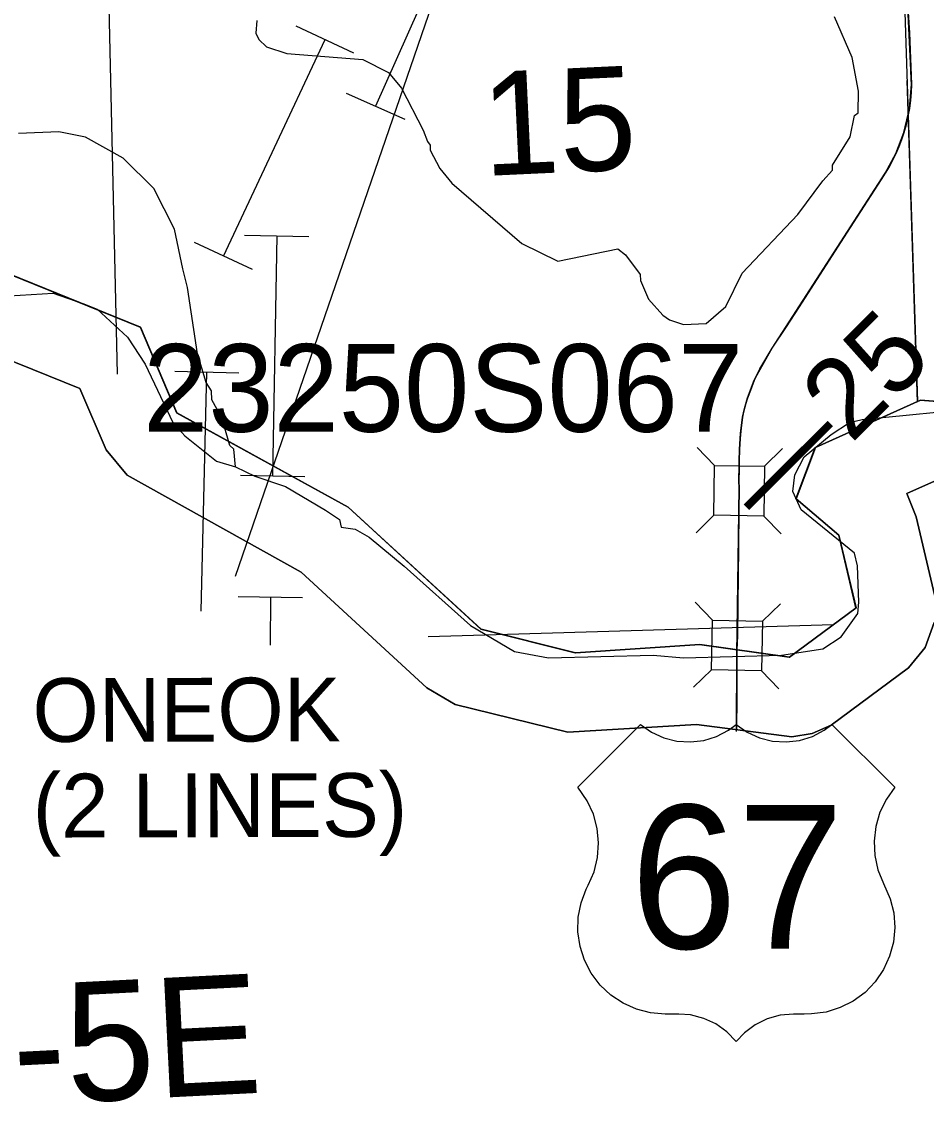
# Model space of a CAD drawing. Extents: x 128.7 to 185.5, y -21.4 to 12.6.
# Drawn here: x 161.361 to 162.495, y -16.381 to -15.015 of the extents above; entities that cross this region are included whole.
import ezdxf

# ---------------------------------------------------------------- set-up
doc = ezdxf.new("R2010")
doc.units = 0
for name, color, linetype in [('tdCoClipBndry', 7, 'Continuous'), ('tdCoCoBndry', 7, 'Continuous'), ('tdCoCoBndryPart', 7, 'Continuous'), ('tdCoHydroRiver', 7, 'Continuous'), ('tdCoPipe', 7, 'Continuous'), ('tdCoPipe1', 7, 'Continuous'), ('tdCoPipe2', 7, 'Continuous'), ('tdCoPipeTxt', 7, 'Continuous'), ('tdCoPriCL', 7, 'Continuous'), ('tdCoPrimary', 7, 'Continuous'), ('tdCoPriNonDiv', 7, 'Continuous'), ('tdCoPriNonDivCL', 7, 'Continuous'), ('tdCoSectLine', 7, 'Continuous'), ('tdCoSectLinePart', 7, 'Continuous'), ('tdCoSectNmbr', 7, 'Continuous'), ('tdCoShieldUsRte', 7, 'Continuous'), ('tdCoStrucNonDivPri', 7, 'Continuous'), ('tdCoStrucPriMaintName', 7, 'Continuous'), ('tdCoTwpBndry', 7, 'Continuous'), ('tdCoTwpBndryShd', 7, 'Continuous'), ('tdCoTwpRngTxt', 7, 'Continuous'), ('tdStHwyPriRefPost1', 7, 'Continuous'), ('tdStHwyPriRefPost5', 7, 'Continuous')]:
    doc.layers.add(name, color=color, linetype=linetype)

msp = doc.modelspace()

# ---------------------------------------------------------------- linework, layer by layer
at = {"layer": 'tdCoClipBndry'}
for points in [[(162.5046, -15.7694), (162.4933, -15.8005), (162.4724, -15.8261), (162.3754, -15.898), (162.3518, -15.9085), (162.3262, -15.9127), (162.2067, -15.8972), (162.0454, -15.9069), (161.9039, -15.8723), (161.8684, -15.8512), (161.7108, -15.7062), (161.4926, -15.5845), (161.4662, -15.5527), (161.4332, -15.4757), (161.1536, -15.3626)], [(162.5049, -15.592), (162.4702, -15.6075), (162.4822, -15.6368), (162.5053, -15.7363)]]:
    msp.add_lwpolyline(points, dxfattribs=at)
at = {"layer": 'tdCoCoBndry'}
for p, q in [((161.5094, -15.3986), (161.1788, -15.2648)), ((161.1788, -15.2648), (161.5094, -15.3986)), ((161.555, -15.5061), (161.5094, -15.3986)), ((161.5094, -15.3986), (161.555, -15.5061)), ((162.4875, -15.4904), (162.3558, -15.5495)), ((162.3558, -15.5495), (162.4875, -15.4904)), ((162.6357, -15.5016), (162.4875, -15.4904)), ((162.4875, -15.4904), (162.6357, -15.5016)), ((161.7699, -15.6244), (161.555, -15.5061)), ((161.555, -15.5061), (161.7699, -15.6244)), ((162.3558, -15.5495), (162.3316, -15.614)), ((162.3316, -15.614), (162.3558, -15.5495)), ((162.3316, -15.614), (162.3853, -15.6597)), ((162.3853, -15.6597), (162.3316, -15.614)), ((161.9365, -15.7777), (161.7699, -15.6244)), ((161.7699, -15.6244), (161.9365, -15.7777)), ((162.3853, -15.6597), (162.4068, -15.751)), ((162.4068, -15.751), (162.3853, -15.6597)), ((162.4068, -15.751), (162.3234, -15.8128)), ((162.3234, -15.8128), (162.4068, -15.751)), ((162.0547, -15.8073), (161.9365, -15.7777)), ((161.9365, -15.7777), (162.0547, -15.8073)), ((162.2108, -15.7968), (162.0547, -15.8073)), ((162.0547, -15.8073), (162.2108, -15.7968)), ((162.3234, -15.8128), (162.2108, -15.7968)), ((162.2108, -15.7968), (162.3234, -15.8128))]:
    msp.add_line(p, q, dxfattribs=at)
for points in [[(161.1785, -15.2648), (161.509, -15.3986), (161.5546, -15.5061), (161.7696, -15.6244), (161.9361, -15.7777), (162.0543, -15.8073), (162.2104, -15.7968), (162.323, -15.8128), (162.4064, -15.751), (162.3849, -15.6597), (162.3312, -15.614), (162.3554, -15.5495), (162.4871, -15.4904), (162.6353, -15.5016)], [(162.6357, -15.5016), (162.4875, -15.4904), (162.3558, -15.5495), (162.3316, -15.614), (162.3853, -15.6597), (162.4068, -15.751), (162.3234, -15.8128), (162.2108, -15.7968), (162.0547, -15.8073), (161.9365, -15.7777), (161.7699, -15.6244), (161.555, -15.5061), (161.5094, -15.3986), (161.1788, -15.2648)], [(162.6357, -15.5016), (162.4875, -15.4904), (162.3558, -15.5495), (162.3316, -15.614), (162.3853, -15.6597), (162.4068, -15.751), (162.3234, -15.8128), (162.2108, -15.7968), (162.0547, -15.8073), (161.9365, -15.7777), (161.7699, -15.6244), (161.555, -15.5061), (161.5094, -15.3986), (161.1788, -15.2648)], [(161.1536, -15.3626), (161.4332, -15.4757), (161.4662, -15.5527), (161.4926, -15.5845), (161.7108, -15.7062), (161.8684, -15.8512), (161.9039, -15.8723), (162.0454, -15.9069), (162.2067, -15.8972), (162.3262, -15.9127), (162.3518, -15.9085), (162.3754, -15.898), (162.4724, -15.8261), (162.4933, -15.8005), (162.5046, -15.7694)], [(162.5053, -15.7363), (162.4822, -15.6368), (162.4702, -15.6075), (162.5049, -15.592)]]:
    msp.add_lwpolyline(points, dxfattribs=at)
at = {"layer": 'tdCoCoBndryPart'}
msp.add_lwpolyline([(161.1785, -15.2648), (161.509, -15.3986), (161.5546, -15.5061), (161.7696, -15.6244), (161.9361, -15.7777), (162.0543, -15.8073), (162.2104, -15.7968), (162.323, -15.8128), (162.4064, -15.751), (162.3849, -15.6597), (162.3312, -15.614), (162.3554, -15.5495), (162.4871, -15.4904), (162.6353, -15.5016)], dxfattribs=at)
at = {"layer": 'tdCoHydroRiver'}
for points in [[(161.6552, -15.014), (161.6542, -15.0299), (161.6577, -15.0376), (161.6675, -15.0467), (161.693, -15.0553), (161.788, -15.0628), (161.8202, -15.0789), (161.8367, -15.0988), (161.864, -15.1515), (161.8692, -15.1655), (161.8725, -15.1701), (161.8728, -15.1764), (161.8847, -15.1997), (161.8996, -15.2181), (161.9877, -15.2937), (162.0327, -15.3157), (162.1079, -15.3003), (162.1176, -15.3078), (162.1359, -15.3324), (162.1362, -15.3403), (162.1465, -15.3636), (162.1646, -15.3834), (162.1728, -15.3894), (162.1903, -15.3951), (162.2187, -15.394), (162.2432, -15.3726), (162.2637, -15.3308), (162.3336, -15.2571), (162.3652, -15.2149), (162.3773, -15.2018), (162.3771, -15.1955), (162.3994, -15.16), (162.4047, -15.1329), (162.4093, -15.1296), (162.4099, -15.1027), (162.402, -15.0604), (162.3796, -15.0092)], [(161.6287, -15.5739), (161.6263, -15.5519), (161.6214, -15.5473), (161.6141, -15.5223), (161.6109, -15.5193), (161.6055, -15.5021), (161.5987, -15.4897), (161.5983, -15.4787), (161.5916, -15.4679), (161.5808, -15.432), (161.5682, -15.3488), (161.5624, -15.3254), (161.5521, -15.2755), (161.526, -15.2246), (161.4878, -15.1867), (161.4406, -15.1602), (161.4278, -15.1576), (161.407, -15.1537), (161.3562, -15.1556)], [(161.2891, -15.3628), (161.4, -15.3558), (161.4371, -15.3688), (161.4549, -15.3761), (161.4929, -15.4111), (161.5151, -15.4451), (161.55, -15.5182), (161.565, -15.535), (161.6045, -15.5668), (161.6287, -15.5739), (161.6528, -15.5856), (161.6912, -15.5984), (161.7412, -15.6281), (161.759, -15.6401), (161.761, -15.6495), (161.7784, -15.652), (161.7962, -15.6623), (161.8401, -15.6986), (161.9234, -15.7729), (161.9783, -15.8055), (162.0212, -15.8134), (162.1521, -15.8101), (162.1901, -15.8134), (162.3132, -15.8104), (162.365, -15.8022), (162.3881, -15.7871), (162.4091, -15.7579), (162.4101, -15.7437), (162.4084, -15.698), (162.4047, -15.6823), (162.3379, -15.628), (162.3276, -15.6047), (162.33, -15.5841), (162.3418, -15.5615), (162.3755, -15.5334), (162.3986, -15.5184), (162.4142, -15.5146), (162.5668, -15.4995)]]:
    msp.add_lwpolyline(points, dxfattribs=at)
at = {"layer": 'tdCoPipe'}
msp.add_lwpolyline([(164.5574, -11.8875), (163.6862, -12.2814), (163.6759, -12.3273), (162.8211, -13.4003), (161.9826, -14.6801), (161.6282, -15.7116)], dxfattribs=at)
at = {"layer": 'tdCoPipe1'}
for p, q in [((161.7673, -15.105), (161.8409, -15.1378)), ((161.6398, -15.2833), (161.7203, -15.2847)), ((161.6346, -15.5845), (161.7153, -15.5859)), ((161.632, -15.7366), (161.7125, -15.738)), ((161.6723, -15.7373), (161.6719, -15.7975))]:
    msp.add_line(p, q, dxfattribs=at)
for points in [[(161.9264, -14.8462), (161.8041, -15.1214)], [(161.6802, -15.284), (161.6749, -15.5852)]]:
    msp.add_lwpolyline(points, dxfattribs=at)
at = {"layer": 'tdCoPipe2'}
for p, q in [((161.7771, -15.0547), (161.7044, -15.0208)), ((161.6498, -15.3265), (161.5772, -15.2923)), ((161.6326, -15.4562), (161.5524, -15.4543))]:
    msp.add_line(p, q, dxfattribs=at)
for points in [[(161.6135, -15.3094), (161.6712, -15.1868), (161.7408, -15.0377)], [(161.5855, -15.7552), (161.5925, -15.4553)]]:
    msp.add_lwpolyline(points, dxfattribs=at)
at = {"layer": 'tdCoPriCL'}
msp.add_lwpolyline([(162.2567, -15.9037), (162.2572, -15.8628), (162.2572, -15.8436), (162.2572, -15.8424), (162.2572, -15.8242), (162.2572, -15.809), (162.2573, -15.8061), (162.258, -15.7859), (162.2582, -15.7656), (162.2583, -15.7538), (162.2584, -15.7454), (162.2592, -15.6754), (162.2598, -15.6285), (162.2602, -15.6016), (162.2597, -15.5908), (162.26, -15.5793), (162.2602, -15.5733), (162.2607, -15.5518), (162.2616, -15.5319), (162.2644, -15.5114), (162.2666, -15.5005), (162.2705, -15.4875), (162.2742, -15.4779), (162.2789, -15.465), (162.2861, -15.451), (162.3014, -15.4248), (162.3191, -15.3982), (162.3346, -15.3745), (162.3995, -15.2737), (162.4382, -15.2135), (162.4433, -15.2056), (162.4481, -15.1975), (162.4526, -15.1892), (162.4567, -15.1807), (162.4604, -15.172), (162.4668, -15.1543), (162.4696, -15.1445), (162.4736, -15.1244), (162.475, -15.1143), (162.4762, -15.0939), (162.476, -15.0876), (162.4737, -15.0295), (162.4704, -14.9734)], dxfattribs=at)
at = {"layer": 'tdCoPrimary'}
msp.add_line((162.2578, -15.8035), (162.2578, -15.8035), dxfattribs=at)
msp.add_line((162.2578, -15.8035), (162.2578, -15.8035), dxfattribs=at)
for points in [[(162.2571, -15.9037), (162.2576, -15.8628), (162.2576, -15.8499), (162.2576, -15.8436), (162.2576, -15.809), (162.2578, -15.8035), (162.2578, -15.8035), (162.2583, -15.7859), (162.2586, -15.7599), (162.2588, -15.7454), (162.2596, -15.6754), (162.2602, -15.6285), (162.2602, -15.6279), (162.2605, -15.6016), (162.2601, -15.5908), (162.2604, -15.5779), (162.2605, -15.5733), (162.2607, -15.5666), (162.261, -15.5518), (162.262, -15.5319), (162.2647, -15.5114), (162.267, -15.5005), (162.2709, -15.4875), (162.2746, -15.4779), (162.2793, -15.465), (162.2864, -15.451), (162.3017, -15.4248), (162.3195, -15.3982), (162.335, -15.3745), (162.3999, -15.2737), (162.4386, -15.2135), (162.4437, -15.2056), (162.4485, -15.1975), (162.453, -15.1892), (162.4571, -15.1807), (162.4608, -15.172), (162.4642, -15.1632), (162.4672, -15.1543), (162.4699, -15.1445), (162.4722, -15.1345), (162.474, -15.1244), (162.4753, -15.1143), (162.4762, -15.1041), (162.4766, -15.0939), (162.4741, -15.0295), (162.4716, -14.9908)], [(162.2578, -15.8035), (162.2578, -15.8035), (162.2583, -15.7859), (162.2588, -15.7454), (162.2596, -15.6754), (162.2602, -15.6285), (162.2605, -15.6016), (162.2601, -15.5908), (162.2605, -15.5733), (162.2607, -15.5666), (162.261, -15.5518), (162.262, -15.5319), (162.2647, -15.5114), (162.267, -15.5005), (162.2709, -15.4875), (162.2746, -15.4779), (162.2793, -15.465), (162.2864, -15.451), (162.3017, -15.4248), (162.3195, -15.3982), (162.335, -15.3745), (162.3999, -15.2737), (162.4386, -15.2135), (162.4437, -15.2056), (162.4485, -15.1975), (162.453, -15.1892), (162.4571, -15.1807), (162.4608, -15.172), (162.4642, -15.1632), (162.4672, -15.1543), (162.4699, -15.1445), (162.4722, -15.1345), (162.474, -15.1244), (162.4753, -15.1143), (162.4762, -15.1041), (162.4766, -15.0939), (162.4741, -15.0295), (162.4716, -14.9908)], [(162.2578, -15.8035), (162.2578, -15.8035), (162.2583, -15.7859), (162.2588, -15.7454), (162.2596, -15.6754), (162.2602, -15.6285), (162.2605, -15.6016), (162.2601, -15.5908), (162.2605, -15.5733), (162.2607, -15.5666), (162.261, -15.5518), (162.262, -15.5319), (162.2647, -15.5114), (162.267, -15.5005), (162.2709, -15.4875), (162.2746, -15.4779), (162.2793, -15.465), (162.2864, -15.451), (162.3017, -15.4248), (162.3195, -15.3982), (162.335, -15.3745), (162.3999, -15.2737), (162.4386, -15.2135), (162.4437, -15.2056), (162.4485, -15.1975), (162.453, -15.1892), (162.4571, -15.1807), (162.4608, -15.172), (162.4642, -15.1632), (162.4672, -15.1543), (162.4699, -15.1445), (162.4722, -15.1345), (162.474, -15.1244), (162.4753, -15.1143), (162.4762, -15.1041), (162.4766, -15.0939), (162.4741, -15.0295), (162.4716, -14.9908)], [(162.2571, -15.9037), (162.2576, -15.8628), (162.2576, -15.8436), (162.2576, -15.809), (162.2578, -15.8035)], [(162.2571, -15.9037), (162.2576, -15.8628), (162.2576, -15.8436), (162.2576, -15.809), (162.2578, -15.8035)]]:
    msp.add_lwpolyline(points, dxfattribs=at)
at = {"layer": 'tdCoPriNonDiv'}
msp.add_lwpolyline([(162.2567, -15.9061), (162.2572, -15.809), (162.2602, -15.6016), (162.2607, -15.5518), (162.2644, -15.5114), (162.2705, -15.4875), (162.2789, -15.465), (162.3014, -15.4248), (162.4433, -15.2056), (162.4567, -15.1807), (162.4668, -15.1543), (162.4736, -15.1244), (162.4762, -15.0939), (162.4607, -14.7679), (162.4476, -14.5168), (162.4441, -14.2631)], dxfattribs=at)
at = {"layer": 'tdCoPriNonDivCL'}
for points in [[(162.2573, -15.8061), (162.2574, -15.8035), (162.2574, -15.8035), (162.258, -15.7859), (162.2584, -15.7454), (162.2592, -15.6754), (162.2598, -15.6285), (162.2602, -15.6016), (162.2597, -15.5908), (162.2602, -15.5733), (162.2603, -15.5666), (162.2607, -15.5518), (162.2616, -15.5319), (162.2644, -15.5114), (162.2666, -15.5005), (162.2705, -15.4875), (162.2742, -15.4779), (162.2789, -15.465), (162.2861, -15.451), (162.3014, -15.4248), (162.3191, -15.3982), (162.3346, -15.3745), (162.3995, -15.2737), (162.4382, -15.2135), (162.4433, -15.2056), (162.4481, -15.1975), (162.4526, -15.1892), (162.4567, -15.1807), (162.4604, -15.172), (162.4638, -15.1632), (162.4668, -15.1543), (162.4696, -15.1445), (162.4718, -15.1345), (162.4736, -15.1244), (162.475, -15.1143), (162.4758, -15.1041), (162.4762, -15.0939), (162.4737, -15.0295), (162.4713, -14.9908)], [(162.2574, -15.8035), (162.2574, -15.8035), (162.2574, -15.8035), (162.258, -15.7859), (162.2584, -15.7454), (162.2592, -15.6754), (162.2598, -15.6285), (162.2602, -15.6016), (162.2597, -15.5908), (162.2602, -15.5733), (162.2603, -15.5666), (162.2607, -15.5518), (162.2616, -15.5319), (162.2644, -15.5114), (162.2666, -15.5005), (162.2705, -15.4875), (162.2742, -15.4779), (162.2789, -15.465), (162.2861, -15.451), (162.3014, -15.4248), (162.3191, -15.3982), (162.3346, -15.3745), (162.3995, -15.2737), (162.4382, -15.2135), (162.4433, -15.2056), (162.4481, -15.1975), (162.4526, -15.1892), (162.4567, -15.1807), (162.4604, -15.172), (162.4638, -15.1632), (162.4668, -15.1543), (162.4696, -15.1445), (162.4718, -15.1345), (162.4736, -15.1244), (162.475, -15.1143), (162.4758, -15.1041), (162.4762, -15.0939), (162.4737, -15.0295), (162.4713, -14.9908)], [(162.2567, -15.9037), (162.2572, -15.8628), (162.2572, -15.8436), (162.2572, -15.809), (162.2574, -15.8035)], [(162.2567, -15.9037), (162.2572, -15.8628), (162.2572, -15.8436), (162.2572, -15.809), (162.2573, -15.8061)]]:
    msp.add_lwpolyline(points, dxfattribs=at)
at = {"layer": 'tdCoSectLine'}
for points in [[(162.4594, -14.7462), (162.4837, -15.492)], [(161.4652, -14.7938), (161.4801, -15.4577)], [(161.9696, -15.7838), (162.3783, -15.7718)], [(161.8702, -15.7867), (161.9696, -15.7838)]]:
    msp.add_lwpolyline(points, dxfattribs=at)
at = {"layer": 'tdCoSectLinePart'}
for points in [[(162.4594, -14.7462), (162.4837, -15.492)], [(161.4652, -14.7938), (161.4801, -15.4577)], [(161.9696, -15.7838), (162.3783, -15.7718)], [(161.8702, -15.7867), (161.9696, -15.7838)]]:
    msp.add_lwpolyline(points, dxfattribs=at)
at = {"layer": 'tdCoShieldUsRte'}
msp.add_lwpolyline([(162.0576, -15.9759), (162.1365, -15.8971), (162.1503, -15.9068), (162.1657, -15.9138), (162.1821, -15.918), (162.1989, -15.9191), (162.2157, -15.9171), (162.2318, -15.9121), (162.2468, -15.9043), (162.2565, -15.8971), (162.2703, -15.9068), (162.2857, -15.9138), (162.3021, -15.918), (162.3189, -15.9191), (162.3357, -15.9171), (162.3519, -15.9121), (162.3668, -15.9043), (162.3765, -15.8971), (162.4554, -15.9759), (162.4447, -15.9909), (162.4366, -16.0074), (162.4315, -16.0251), (162.4293, -16.0434), (162.4302, -16.0617), (162.4342, -16.0797), (162.4411, -16.0967), (162.4496, -16.1158), (162.454, -16.1337), (162.4553, -16.152), (162.4536, -16.1703), (162.4488, -16.1881), (162.4411, -16.2048), (162.4307, -16.22), (162.418, -16.2333), (162.4032, -16.2442), (162.3867, -16.2525), (162.3692, -16.258), (162.3509, -16.2604), (162.3418, -16.2605), (162.3284, -16.2605), (162.3116, -16.2621), (162.2954, -16.2666), (162.2802, -16.2741), (162.2666, -16.2842), (162.2565, -16.2948), (162.2447, -16.2827), (162.2309, -16.273), (162.2156, -16.2659), (162.1992, -16.2617), (162.1846, -16.2605), (162.1674, -16.2605), (162.1491, -16.259), (162.1313, -16.2544), (162.1145, -16.2469), (162.0992, -16.2367), (162.0858, -16.2241), (162.0747, -16.2094), (162.0662, -16.1931), (162.0606, -16.1756), (162.0579, -16.1574), (162.0584, -16.139), (162.0619, -16.1209), (162.0684, -16.1037), (162.0708, -16.0989), (162.0781, -16.082), (162.0825, -16.0642), (162.0838, -16.0458), (162.082, -16.0275), (162.0773, -16.0097), (162.0696, -15.993)], close=True, dxfattribs=at)
at = {"layer": 'tdCoStrucNonDivPri'}
for p, q in [((162.2293, -15.5721), (162.2074, -15.5497)), ((162.2919, -15.573), (162.3143, -15.5511)), ((162.2284, -15.6347), (162.206, -15.6566)), ((162.291, -15.6356), (162.3129, -15.658)), ((162.2268, -15.7662), (162.2051, -15.7436)), ((162.2894, -15.7674), (162.3119, -15.7457)), ((162.2256, -15.8288), (162.203, -15.8504)), ((162.2881, -15.83), (162.3098, -15.8526))]:
    msp.add_line(p, q, dxfattribs=at)
for points in [[(162.2284, -15.6347), (162.2293, -15.5721), (162.2919, -15.573), (162.291, -15.6356)], [(162.2256, -15.8288), (162.2268, -15.7662), (162.2894, -15.7674), (162.2881, -15.83)]]:
    msp.add_lwpolyline(points, close=True, dxfattribs=at)
at = {"layer": 'tdCoTwpBndry'}
msp.add_lwpolyline([(162.4837, -15.4926), (162.4706, -15.0893)], dxfattribs=at)
at = {"layer": 'tdCoTwpBndryShd'}
for points in [[(158.2224, -7.8865), (159.2119, -7.8386), (160.2098, -7.7958), (161.2099, -7.7602), (162.2124, -7.7219), (162.2462, -8.7266), (162.2811, -9.726), (162.3153, -10.7365), (162.3554, -11.7411), (162.3929, -12.7458), (162.4252, -13.7587), (162.4594, -14.7462), (162.4837, -15.492)], [(161.1785, -15.2648), (161.509, -15.3986), (161.5546, -15.5061), (161.7696, -15.6244), (161.9361, -15.7777), (162.0543, -15.8073), (162.2104, -15.7968), (162.323, -15.8128), (162.4064, -15.751), (162.3849, -15.6597), (162.3312, -15.614), (162.3554, -15.5495), (162.4871, -15.4904), (162.6353, -15.5016)]]:
    msp.add_lwpolyline(points, dxfattribs=at)

# ---------------------------------------------------------------- texts
at = {"layer": 'tdCoPipeTxt'}
for s, p in [('ONEOK', (161.374, -15.9191)), ('(2 LINES)', (161.3743, -16.0391))]:
    msp.add_text(s, height=0.08, rotation=0.1211, dxfattribs=at).set_placement(p)
at = {"layer": 'tdCoSectNmbr'}
msp.add_text('15', height=0.13, rotation=2.674, dxfattribs=at).set_placement((161.9402, -15.209))
at = {"layer": 'tdCoShieldUsRte'}
msp.add_text('67', height=0.18, dxfattribs=at).set_placement((162.1237, -16.1783))
at = {"layer": 'tdCoStrucPriMaintName'}
msp.add_text('23250S067', height=0.11, dxfattribs=at).set_placement((161.5126, -15.5299))
msp.add_text('23250S067', height=0.11, dxfattribs=at).set_placement((161.5126, -15.5299))
msp.add_text('23250S067', height=0.11, dxfattribs=at).set_placement((161.5126, -15.5299))
at = {"layer": 'tdCoTwpRngTxt'}
msp.add_text('R-5E', height=0.15, rotation=2.8681, dxfattribs=at).set_placement((161.2072, -16.382))
at = {"layer": 'tdStHwyPriRefPost1'}
msp.add_text('‒‒25', height=0.1, rotation=45, dxfattribs=at).set_placement((162.2953, -15.6508))
at = {"layer": 'tdStHwyPriRefPost5'}
msp.add_text('‒‒25', height=0.1, rotation=45, dxfattribs=at).set_placement((162.2953, -15.6508))

doc.saveas('drawing.dxf')
